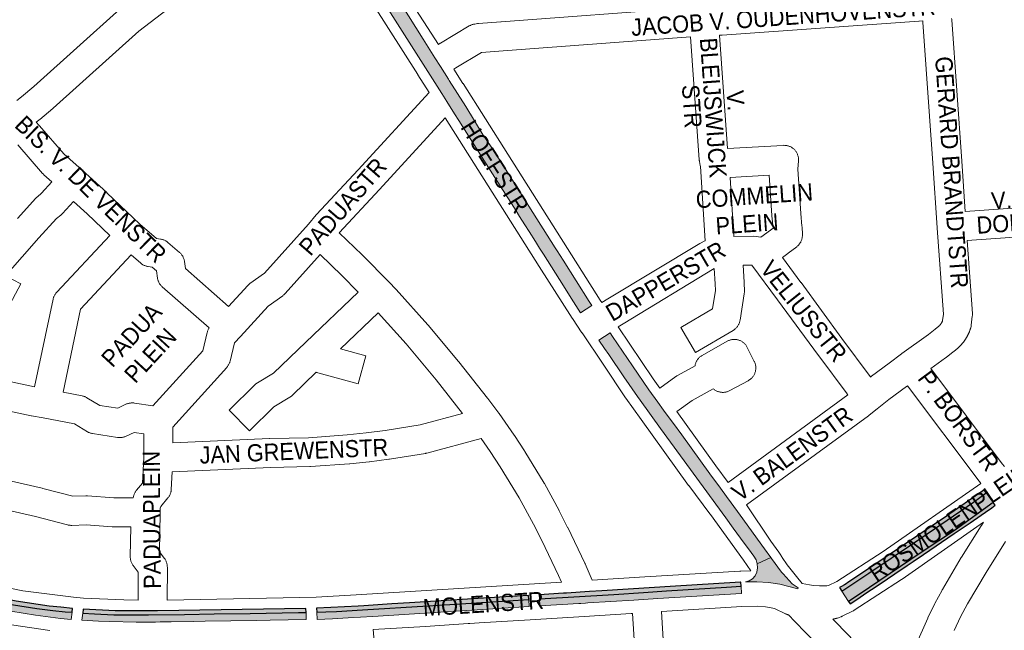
# Paper-space layout 'Layout1' of a CAD drawing. Header units: metres. Extents: x 123097 to 144122, y 392739 to 407589.
# Tile 339 of 510: x 134356 to 134798, y 397633 to 397907. Entities that reach past the tile are written whole.
import ezdxf
from ezdxf.enums import TextEntityAlignment as Align

# ---------------------------------------------------------------- set-up
doc = ezdxf.new("R2010")
doc.units = ezdxf.units.M
doc.header["$MEASUREMENT"] = 0
for name, color, linetype, lineweight in [('gs-anno-wegen algemeen tekst', 7, 'Continuous', 0), ('gs-knt-aanvullende hoofdweg', 7, 'Continuous', 0), ('gs-knt-wegen algemeen', 7, 'Continuous', 0), ('ir-ARC-asfalt-hoofdwegen-te inspecteren', 5, 'Continuous', 0), ('ir-ARC-fietspaden naastliggend- te inspecteren', 1, 'Continuous', 0)]:
    doc.layers.add(name, color=color, linetype=linetype, lineweight=lineweight)
doc.styles.add('Style-Arial', font='arial.ttf')

psp = doc.layouts.get("Layout1")

# ---------------------------------------------------------------- hatches: boundary and pattern name
at = {"layer": 'ir-ARC-asfalt-hoofdwegen-te inspecteren', "linetype": 'Continuous', "lineweight": 13}
for points in [[(134522.257, 397921.703), (134519.127, 397926.641), (134516.016, 397920.133), (134545.321, 397873.845), (134547.56, 397870.31), (134551.036, 397864.819), (134553.035, 397861.738), (134567.088, 397839.549), (134574.994, 397827.028), (134576.579, 397824.531), (134578.684, 397821.205), (134580.309, 397818.63), (134582.626, 397814.974), (134584.562, 397811.93), (134587.378, 397807.446), (134589.294, 397804.426), (134590.971, 397801.855), (134599.947, 397787.641), (134603.439, 397782.084), (134607.705, 397775.469), (134612.698, 397778.679), (134612.389, 397779.187), (134611.508, 397780.548), (134599.777, 397799.096), (134597.109, 397803.307), (134596.278, 397804.646), (134584.493, 397823.261), (134582.196, 397826.899), (134579.604, 397830.944), (134572.144, 397842.768), (134569.732, 397846.519), (134567.242, 397850.475), (134564.003, 397855.243), (134556.112, 397868.052), (134548.713, 397879.725), (134548.302, 397880.341), (134544.705, 397886.075), (134542.278, 397889.944), (134537.021, 397898.324), (134527.187, 397913.924), (134524.989, 397917.392)], [(134693.136, 397665.679), (134690.288, 397669.57), (134679.324, 397684.572), (134675.279, 397690.157), (134673.186, 397693.047), (134670.54, 397696.7), (134665.679, 397703.172), (134657.295, 397714.875), (134653.079, 397720.655), (134649.392, 397725.746), (134648.336, 397727.157), (134644.936, 397731.834), (134642.351, 397735.405), (134638.323, 397740.944), (134630.955, 397751.648), (134622.044, 397764.777), (134620.926, 397766.486), (134615.919, 397763.147), (134618.431, 397759.498), (134620.307, 397756.7), (134627.141, 397746.673), (134633.162, 397737.887), (134634.359, 397736.198), (134643.583, 397723.581), (134652.564, 397711.233), (134672.87, 397683.383), (134676.195, 397678.862), (134679.539, 397674.322), (134684.238, 397667.857), (134685.399, 397666.236), (134686.43, 397664.607), (134686.946, 397662.771)], [(134792.913, 397690.272), (134789.839, 397694.716), (134784.011, 397690.409), (134757.532, 397672.368), (134737.021, 397658.648), (134726.8, 397651.719), (134724.926, 397650.586), (134727.973, 397645.968), (134732.751, 397649.044), (134760.568, 397667.84), (134775.934, 397678.13)], [(134693.456, 397665.241), (134693.136, 397665.679), (134686.946, 397662.771), (134687.044, 397660.94), (134686.748, 397659.13), (134686.071, 397657.426), (134684.879, 397656.117), (134683.376, 397655.181), (134681.676, 397654.689), (134686.85, 397654.787), (134692.014, 397654.437), (134697.127, 397653.64), (134705.271, 397651.657), (134705.422, 397652.087), (134703.972, 397652.873), (134702.657, 397653.869), (134698.554, 397658.303), (134697.941, 397659.125)], [(134299.126, 397655.311), (134304.165, 397653.802), (134314.621, 397650.624), (134314.793, 397650.572), (134319.407, 397649.178), (134323.288, 397648.004), (134332.75, 397645.471), (134342.301, 397643.302), (134351.928, 397641.498), (134362.988, 397639.708), (134374.104, 397638.308), (134379.009, 397637.847), (134379.363, 397641.067), (134376.273, 397641.275), (134370.786, 397641.818), (134363.61, 397642.709), (134353.108, 397644.459), (134343.64, 397646.243), (134331.648, 397649.026), (134320.217, 397652.235), (134307.284, 397656.272), (134300.203, 397658.571)], [(134610.936, 397645.233), (134631.574, 397646.517), (134642.329, 397647.186), (134679.904, 397649.524), (134679.767, 397652.713), (134673.257, 397652.322), (134646.199, 397650.625), (134635.958, 397649.954), (134622.546, 397649.101), (134589.201, 397647.039), (134589.397, 397643.892), (134606.828, 397644.977), (134607.821, 397645.039), (134609.912, 397645.169)], [(134584.41, 397646.743), (134556.125, 397645.021), (134539.284, 397643.924), (134509.732, 397642.125), (134498.085, 397641.451), (134493.26, 397641.214), (134489.206, 397641.085), (134489.328, 397637.871), (134496.353, 397638.144), (134503.372, 397638.539), (134514.376, 397639.223), (134584.606, 397643.594)], [(134484.528, 397637.756), (134484.404, 397641.019), (134481.085, 397640.922), (134473.647, 397640.739), (134459.321, 397640.556), (134443.135, 397640.373), (134429.846, 397640.129), (134413.66, 397639.885), (134406.616, 397639.841), (134398.054, 397639.935), (134389.473, 397640.329), (134384.145, 397640.641), (134383.797, 397637.471), (134391.226, 397637.03), (134396.265, 397636.898), (134408.182, 397636.586), (134415.8, 397636.673), (134416.775, 397636.688), (134418.918, 397636.722), (134423.917, 397636.8), (134434.048, 397636.917), (134439.188, 397637.022), (134462.11, 397637.401), (134468.23, 397637.498)]]:
    psp.add_hatch(color=5, dxfattribs=at).paths.add_polyline_path(points, flags=0)
at = {"layer": 'ir-ARC-fietspaden naastliggend- te inspecteren', "linetype": 'Continuous', "lineweight": 30, "extrusion": (0, 0, -1)}
psp.add_hatch(color=1, dxfattribs=at).paths.add_polyline_path([(-134727.712, 397654.363), (-134726.919, 397653.825), (-134726.231, 397653.383), (-134724.77, 397652.614), (-134723.916, 397652.198), (-134724.926, 397650.586), (-134726.8, 397651.719), (-134737.021, 397658.648), (-134757.532, 397672.368), (-134784.011, 397690.409), (-134789.839, 397694.716), (-134788.904, 397696.067), (-134788.237, 397695.601), (-134771.952, 397684.227), (-134731.549, 397656.967)], flags=0)
at = {"layer": 'ir-ARC-fietspaden naastliggend- te inspecteren', "linetype": 'Continuous', "lineweight": 30}
for points in [[(134754.242, 397662.023), (134757.029, 397663.893), (134761.676, 397666.992), (134775.435, 397676.379), (134782.633, 397681.241), (134787.575, 397684.682), (134789.475, 397686.023), (134792.239, 397687.975), (134793.749, 397689.064), (134792.913, 397690.272), (134775.934, 397678.13), (134760.568, 397667.84), (134732.751, 397649.044), (134727.973, 397645.968), (134728.738, 397644.809), (134731.182, 397646.459), (134736.672, 397650.164), (134739.953, 397652.382), (134745.465, 397656.099), (134748.746, 397658.314)], [(134320.217, 397652.235), (134331.648, 397649.026), (134343.64, 397646.243), (134353.108, 397644.459), (134363.61, 397642.709), (134370.786, 397641.818), (134376.273, 397641.275), (134379.363, 397641.067), (134379.553, 397642.798), (134374.322, 397643.288), (134369.1, 397643.862), (134354.25, 397646.117), (134339.527, 397649.085), (134324.963, 397652.758), (134307.897, 397657.936), (134301.014, 397660.047), (134300.724, 397660.145), (134300.203, 397658.571), (134307.284, 397656.272)], [(134589.201, 397647.039), (134622.546, 397649.101), (134635.958, 397649.954), (134646.199, 397650.625), (134673.257, 397652.322), (134679.767, 397652.713), (134679.688, 397654.545), (134679.543, 397654.54), (134647.913, 397652.573), (134640.87, 397652.136), (134617.209, 397650.665), (134611.655, 397650.319), (134601.392, 397649.681), (134600.029, 397649.596), (134589.084, 397648.915)], [(134522.963, 397644.802), (134510.33, 397644.017), (134507.794, 397643.859), (134495.604, 397643.176), (134489.136, 397642.926), (134489.206, 397641.085), (134493.26, 397641.214), (134498.085, 397641.451), (134509.732, 397642.125), (134539.284, 397643.924), (134556.125, 397645.021), (134584.41, 397646.743), (134584.294, 397648.617), (134571.426, 397647.817), (134559.313, 397647.064), (134530.784, 397645.289)], [(134484.337, 397642.798), (134417.775, 397641.746), (134413.272, 397641.675), (134413.086, 397641.672), (134398.705, 397641.73), (134384.341, 397642.424), (134384.145, 397640.641), (134389.473, 397640.329), (134398.054, 397639.935), (134406.616, 397639.841), (134413.66, 397639.885), (134429.846, 397640.129), (134443.135, 397640.373), (134459.321, 397640.556), (134473.647, 397640.739), (134481.085, 397640.922), (134484.404, 397641.019)]]:
    psp.add_hatch(color=1, dxfattribs=at).paths.add_polyline_path(points, flags=0)

# ---------------------------------------------------------------- linework, layer by layer
at = {"layer": 'gs-knt-aanvullende hoofdweg', "color": 7, "linetype": 'Continuous', "flags": 128}
for points in [[(134539.655, 397874.396), (134534.656, 397882.311), (134534.643, 397882.332), (134534.592, 397882.412), (134514.782, 397913.426), (134514.759, 397913.463), (134514.589, 397913.728), (134514.565, 397913.766), (134499.539, 397937.598)], [(134530.393, 397916.889), (134543.822, 397895.865)], [(134550.803, 397884.874), (134554.861, 397878.449), (134554.91, 397878.373), (134575.019, 397846.621), (134601.771, 397804.319), (134616.488, 397781.185), (134617.252, 397780.048)], [(134684.089, 397659.621), (134680.842, 397664.405), (134665.983, 397684.919), (134665.818, 397685.139), (134665.753, 397685.225), (134656.272, 397697.9), (134656.191, 397698.011), (134634.889, 397727.61), (134628.017, 397737.157), (134627.885, 397737.346), (134627.882, 397737.35), (134617.748, 397752.382), (134608.316, 397766.417), (134608.258, 397766.502), (134608.255, 397766.507), (134603.969, 397772.885), (134603.866, 397773.043), (134589.093, 397796.265), (134589.082, 397796.281), (134546.868, 397862.992)], [(134624.524, 397769.236), (134640.275, 397745.837), (134643.271, 397741.674)], [(134650.877, 397731.107), (134668.341, 397706.841), (134673.933, 397699.365)], [(134707.107, 397653.978), (134710.48, 397653.328), (134712.234, 397653.041), (134714.911, 397652.982), (134718.162, 397652.982), (134719.048, 397653.012), (134722.743, 397654.823), (134743.543, 397668.294), (134787.399, 397698.891)], [(134682.14, 397689.236), (134693.141, 397673.03), (134696.73, 397668.074), (134697.033, 397667.623), (134697.576, 397666.745), (134697.793, 397666.371), (134697.989, 397665.984), (134698.136, 397665.671), (134700.351, 397662.407), (134700.354, 397662.404), (134700.355, 397662.401)], [(134788.631, 397681.437), (134752.031, 397655.902), (134751.819, 397655.76), (134751.817, 397655.758), (134751.813, 397655.755)], [(134284.314, 397669.672), (134285.335, 397669.444), (134285.625, 397669.374), (134285.809, 397669.322), (134285.911, 397669.292), (134289.042, 397668.377), (134289.312, 397668.293), (134291.204, 397667.661), (134291.233, 397667.652), (134291.628, 397667.522), (134295.783, 397666.786), (134296.196, 397666.701), (134296.604, 397666.593), (134335.271, 397655.154), (134357.226, 397650.666), (134380.043, 397647.796), (134384.542, 397647.444), (134402.54, 397646.58), (134409.069, 397646.456)], [(134612.81, 397655.465), (134636.517, 397656.914), (134679.118, 397659.518), (134679.435, 397659.531), (134679.576, 397659.532), (134684.089, 397659.621)], [(134700.355, 397662.401), (134704.622, 397657.078), (134707.107, 397653.978)], [(134422.089, 397646.474), (134488.96, 397647.905), (134506.979, 397648.827), (134599.047, 397654.609)], [(134751.813, 397655.755), (134730.532, 397641.973), (134730.279, 397641.817), (134730.194, 397641.768), (134730.151, 397641.742), (134730.106, 397641.718), (134730.021, 397641.67), (134729.756, 397641.534), (134725.179, 397639.29), (134724.891, 397639.156), (134724.85, 397639.139), (134724.764, 397639.103), (134724.597, 397639.034), (134724.515, 397639.004), (134723.746, 397638.714), (134723.414, 397638.598), (134723.083, 397638.491), (134722.79, 397638.403), (134722.578, 397638.345), (134722.516, 397638.327), (134722.46, 397638.312), (134722.443, 397638.307), (134722.285, 397638.264), (134722.23, 397638.252), (134722.176, 397638.239), (134722.159, 397638.235), (134722.09, 397638.219), (134721.989, 397638.196), (134721.94, 397638.187), (134721.889, 397638.176), (134721.798, 397638.158), (134721.517, 397638.103), (134721.237, 397638.053), (134720.98, 397638.018)], [(134369.396, 397632.892), (134352.157, 397635.462), (134351.925, 397635.5), (134344.16, 397636.907), (134343.924, 397636.954), (134337.487, 397638.335), (134337.309, 397638.375), (134329.64, 397640.216), (134329.46, 397640.262), (134329.305, 397640.305), (134329.281, 397640.312), (134314.958, 397644.457), (134314.908, 397644.472), (134301.717, 397648.39), (134301.691, 397648.398), (134301.541, 397648.445), (134301.48, 397648.464), (134294.121, 397650.818), (134293.993, 397650.86), (134288.183, 397652.835), (134287.909, 397652.926), (134285.097, 397653.424)], [(134699.678, 397640.38), (134694.77, 397642.716), (134693.24, 397643.11), (134690.742, 397643.539), (134687.245, 397643.733), (134680.135, 397643.613), (134680.132, 397643.613), (134643.99, 397641.341)], [(134630.996, 397640.53), (134630.397, 397640.493), (134609.347, 397639.186), (134584.973, 397637.673), (134562.127, 397636.263), (134557.918, 397636.003), (134557.162, 397635.956), (134538.021, 397634.752), (134538.008, 397634.751), (134514.596, 397633.317)], [(134700.466, 397640.05), (134700.443, 397640.058), (134700.408, 397640.07), (134700.394, 397640.075), (134700.387, 397640.078), (134700.375, 397640.082), (134700.363, 397640.086), (134700.355, 397640.09), (134700.277, 397640.12), (134700.235, 397640.136), (134700.23, 397640.139), (134700.222, 397640.142), (134700.215, 397640.145), (134700.184, 397640.157), (134700.106, 397640.188), (134700.099, 397640.19), (134700.071, 397640.202), (134700.064, 397640.204), (134700.051, 397640.21), (134700.044, 397640.213), (134700.039, 397640.215), (134700.032, 397640.218), (134700.02, 397640.223), (134700.013, 397640.226), (134700.006, 397640.23), (134699.883, 397640.285), (134699.803, 397640.32), (134699.769, 397640.336), (134699.762, 397640.339), (134699.746, 397640.347), (134699.734, 397640.352), (134699.728, 397640.355), (134699.722, 397640.358), (134699.703, 397640.367), (134699.696, 397640.371), (134699.685, 397640.377), (134699.678, 397640.38)], [(134700.466, 397640.05), (134700.443, 397640.058), (134700.408, 397640.07), (134700.394, 397640.075), (134700.387, 397640.078), (134700.375, 397640.082), (134700.363, 397640.086), (134700.355, 397640.09), (134700.277, 397640.12), (134700.235, 397640.136), (134700.23, 397640.139), (134700.222, 397640.142), (134700.215, 397640.145), (134700.184, 397640.157), (134700.106, 397640.188), (134700.099, 397640.19), (134700.071, 397640.202), (134700.064, 397640.204), (134700.051, 397640.21), (134700.044, 397640.213), (134700.039, 397640.215), (134700.032, 397640.218), (134700.02, 397640.223), (134700.013, 397640.226), (134700.006, 397640.23), (134699.883, 397640.285), (134699.803, 397640.32), (134699.769, 397640.336), (134699.762, 397640.339), (134699.746, 397640.347), (134699.734, 397640.352), (134699.728, 397640.355), (134699.722, 397640.358), (134699.703, 397640.367), (134699.696, 397640.371), (134699.685, 397640.377), (134699.678, 397640.38)], [(134700.961, 397639.893), (134700.92, 397639.905), (134700.913, 397639.908), (134700.881, 397639.917), (134700.836, 397639.928), (134700.793, 397639.942), (134700.743, 397639.957), (134700.736, 397639.959), (134700.731, 397639.961), (134700.723, 397639.963), (134700.711, 397639.966), (134700.704, 397639.969), (134700.561, 397640.018), (134700.53, 397640.028), (134700.485, 397640.042), (134700.466, 397640.05)]]:
    psp.add_lwpolyline(points, dxfattribs=at)
at = {"layer": 'gs-knt-wegen algemeen', "color": 7, "linetype": 'Continuous', "flags": 128}
for points in [[(134354.522, 397870.803), (134356.637, 397872.339), (134362.266, 397877.04), (134400.847, 397911.777), (134401.041, 397911.945), (134401.242, 397912.105), (134411.81, 397920.209)], [(134429.451, 397915.808), (134424.545, 397913.567), (134409.368, 397901.929), (134370.888, 397867.283), (134370.705, 397867.124), (134364.814, 397862.204), (134364.643, 397862.066), (134364.467, 397861.934), (134363.254, 397861.053)], [(134543.822, 397895.865), (134544.676, 397896.413), (134544.846, 397896.518), (134557.677, 397904.206), (134557.929, 397904.349), (134558.186, 397904.481), (134558.45, 397904.602), (134558.718, 397904.71), (134558.991, 397904.807), (134559.268, 397904.891), (134559.548, 397904.963), (134559.832, 397905.022), (134560.117, 397905.069), (134561.434, 397905.254), (134561.631, 397905.278), (134561.829, 397905.297), (134571.915, 397906.091), (134571.946, 397906.093), (134656.225, 397912.32)], [(134759.608, 397906.346), (134759.605, 397906.345), (134759.602, 397906.345), (134671.253, 397900.13), (134671.068, 397900.12), (134670.07, 397900.078)], [(134751.963, 397757.19), (134763.855, 397765.748), (134766.82, 397768.056), (134768.525, 397769.518), (134768.597, 397769.582), (134768.667, 397769.647), (134768.737, 397769.713), (134768.805, 397769.781), (134768.873, 397769.849), (134768.939, 397769.919), (134769.004, 397769.989), (134769.068, 397770.061), (134769.131, 397770.133), (134769.193, 397770.207), (134769.254, 397770.281), (134769.313, 397770.357), (134769.371, 397770.433), (134769.428, 397770.511), (134769.484, 397770.589), (134769.538, 397770.668), (134769.592, 397770.748), (134769.643, 397770.829), (134769.694, 397770.911), (134769.743, 397770.993), (134769.791, 397771.076), (134769.838, 397771.16), (134769.883, 397771.245), (134769.927, 397771.33), (134769.97, 397771.416), (134770.011, 397771.503), (134770.051, 397771.591), (134770.089, 397771.679), (134770.126, 397771.767), (134770.162, 397771.857), (134770.196, 397771.946), (134770.228, 397772.036), (134770.552, 397774.8), (134767.758, 397813.525), (134767.754, 397813.577), (134765.895, 397842.636), (134761.333, 397905.915), (134761.277, 397906.482)], [(134761.277, 397906.482), (134759.682, 397906.351), (134759.608, 397906.346)], [(134774.255, 397907.552), (134774.298, 397907.112), (134774.313, 397906.938), (134778.883, 397843.546), (134778.887, 397843.494), (134780.329, 397820.948)], [(134657.07, 397899.327), (134572.921, 397893.11), (134563.214, 397892.346), (134551.624, 397885.401), (134550.803, 397884.874)], [(134661.477, 397841.162), (134661.403, 397841.552), (134661.057, 397843.37), (134661.014, 397843.622), (134660.981, 397843.875), (134660.958, 397844.129), (134657.07, 397899.327)], [(134670.07, 397900.078), (134673.652, 397849.219)], [(134449.654, 397778.335), (134458.258, 397787.717), (134458.44, 397787.908), (134458.63, 397788.091), (134458.826, 397788.266), (134459.03, 397788.433), (134459.24, 397788.591), (134465.738, 397793.292), (134485.445, 397815.276), (134489.024, 397819.401), (134489.176, 397819.569), (134507.824, 397839.603), (134539.655, 397874.396)], [(134546.868, 397862.992), (134517.411, 397830.794), (134517.373, 397830.753), (134499.333, 397811.373)], [(134363.254, 397861.053), (134364.638, 397859.56), (134364.773, 397859.409), (134375.712, 397846.844), (134383.848, 397839.481), (134394.898, 397829.482), (134395.011, 397829.377), (134395.013, 397829.375), (134395.015, 397829.373)], [(134354.805, 397817.825), (134363.049, 397826.885), (134363.223, 397827.069), (134363.404, 397827.247), (134363.592, 397827.417), (134363.787, 397827.579), (134365.692, 397829.109), (134370.287, 397834.193), (134366.688, 397837.45), (134366.5, 397837.627), (134366.319, 397837.811), (134366.146, 397838.003), (134355.019, 397850.784)], [(134673.652, 397849.219), (134698.664, 397850.625), (134698.982, 397850.635), (134699.3, 397850.629), (134699.617, 397850.608), (134699.933, 397850.572), (134700.247, 397850.52), (134700.558, 397850.453), (134700.866, 397850.371), (134701.169, 397850.273), (134701.466, 397850.162), (134701.758, 397850.035), (134702.044, 397849.895), (134702.322, 397849.741), (134702.592, 397849.573), (134702.854, 397849.392), (134703.107, 397849.199), (134703.35, 397848.994), (134703.583, 397848.777), (134703.805, 397848.549), (134704.015, 397848.31), (134704.214, 397848.062), (134704.4, 397847.804), (134704.573, 397847.537), (134704.733, 397847.262), (134704.88, 397846.98), (134705.012, 397846.69), (134705.13, 397846.395), (134705.234, 397846.094), (134705.323, 397845.789), (134705.397, 397845.479), (134705.455, 397845.166), (134705.498, 397844.851), (134705.526, 397844.534), (134705.538, 397844.216), (134705.535, 397843.898), (134705.516, 397843.581), (134705.217, 397840.013), (134705.217, 397840.008)], [(134661.478, 397841.158), (134661.477, 397841.162)], [(134661.478, 397841.158), (134661.477, 397841.162)], [(134663.584, 397807.792), (134661.478, 397841.158)], [(134705.217, 397840.008), (134706.58, 397820.069), (134707.076, 397814.322), (134707.094, 397814.037), (134707.241, 397810.56), (134707.247, 397810.247), (134707.238, 397809.935), (134707.213, 397809.623), (134707.174, 397809.313), (134707.12, 397809.005), (134707.051, 397808.7), (134706.968, 397808.398), (134706.87, 397808.101), (134706.758, 397807.809), (134706.632, 397807.523), (134706.492, 397807.243), (134706.34, 397806.97), (134706.174, 397806.705), (134705.996, 397806.448), (134705.805, 397806.199), (134705.603, 397805.961), (134705.39, 397805.732), (134705.166, 397805.514), (134704.932, 397805.307), (134704.688, 397805.111), (134700.83, 397802.165), (134700.673, 397802.049), (134698.255, 397800.315)], [(134688.588, 397809.404), (134693.006, 397812.572), (134694.087, 397813.398), (134693.603, 397819.007), (134693.594, 397819.123), (134692.356, 397837.23), (134674.793, 397836.243), (134676.509, 397809.677)], [(134395.015, 397829.373), (134409.829, 397815.304), (134417.289, 397808.825), (134419.111, 397808.555), (134419.413, 397808.503), (134419.712, 397808.437), (134420.007, 397808.357), (134420.299, 397808.263), (134420.586, 397808.155), (134420.867, 397808.034), (134421.143, 397807.9), (134421.411, 397807.754), (134421.673, 397807.595), (134421.927, 397807.423), (134422.172, 397807.24), (134422.409, 397807.046), (134427.632, 397802.542), (134427.863, 397802.333), (134428.085, 397802.113), (134428.295, 397801.882), (134428.494, 397801.642), (134428.681, 397801.392), (134428.856, 397801.134), (134429.019, 397800.867), (134429.168, 397800.593), (134429.305, 397800.312), (134429.427, 397800.025), (134429.536, 397799.733), (134429.63, 397799.435), (134429.711, 397799.133), (134429.776, 397798.828), (134429.827, 397798.52), (134430.282, 397795.295), (134449.654, 397778.335)], [(134780.329, 397820.948), (134835.79, 397824.864)], [(134362.531, 397742.265), (134370.835, 397781.586), (134370.902, 397781.873), (134370.982, 397782.156), (134371.075, 397782.436), (134371.181, 397782.711), (134371.299, 397782.981), (134371.429, 397783.245), (134371.571, 397783.504), (134371.724, 397783.755), (134371.889, 397784), (134372.064, 397784.236), (134372.25, 397784.465), (134372.446, 397784.685), (134396.287, 397810.209)], [(134499.333, 397811.373), (134509.629, 397801.543), (134509.799, 397801.375), (134521.665, 397789.18), (134524.649, 397786.113), (134524.816, 397785.934)], [(134676.509, 397809.677), (134685.454, 397809.938), (134688.588, 397809.404)], [(134836.616, 397811.87), (134781.213, 397807.958)], [(134617.252, 397780.048), (134619.913, 397781.689), (134619.967, 397781.722), (134661.256, 397806.637), (134661.497, 397806.776), (134661.745, 397806.904), (134663.196, 397807.618), (134663.425, 397807.725), (134663.584, 397807.792)], [(134781.213, 397807.958), (134783.582, 397775.123), (134783.597, 397774.817), (134783.597, 397774.511), (134783.583, 397774.204), (134783.555, 397773.899), (134783.091, 397769.931), (134783.057, 397769.682), (134783.013, 397769.434), (134782.96, 397769.188), (134782.897, 397768.944), (134782.85, 397768.777), (134782.801, 397768.611), (134782.751, 397768.444), (134782.7, 397768.279), (134782.646, 397768.114), (134782.592, 397767.95), (134782.535, 397767.786), (134782.478, 397767.623), (134782.418, 397767.459), (134782.358, 397767.297), (134782.296, 397767.135), (134782.232, 397766.974), (134782.167, 397766.813), (134782.101, 397766.654), (134782.032, 397766.494), (134781.963, 397766.335), (134781.892, 397766.177), (134781.82, 397766.019), (134781.746, 397765.862), (134781.671, 397765.706), (134781.594, 397765.55), (134781.516, 397765.396), (134781.437, 397765.242), (134781.356, 397765.089), (134781.274, 397764.936), (134781.19, 397764.784), (134781.105, 397764.633), (134781.019, 397764.483), (134780.931, 397764.333), (134780.842, 397764.185), (134780.752, 397764.036), (134780.66, 397763.89), (134780.567, 397763.743), (134780.473, 397763.598), (134780.377, 397763.453), (134780.28, 397763.31), (134780.181, 397763.167), (134780.082, 397763.025), (134779.981, 397762.884), (134779.879, 397762.744), (134779.775, 397762.605), (134779.671, 397762.467), (134779.564, 397762.33), (134779.457, 397762.194), (134779.349, 397762.058), (134779.239, 397761.924), (134779.128, 397761.791), (134779.016, 397761.659), (134778.902, 397761.527), (134778.788, 397761.398), (134778.672, 397761.268), (134778.556, 397761.141), (134778.437, 397761.013), (134778.319, 397760.888), (134778.198, 397760.763), (134778.077, 397760.639), (134777.954, 397760.516), (134777.83, 397760.395), (134777.705, 397760.275), (134777.58, 397760.156), (134777.453, 397760.037), (134777.325, 397759.921), (134777.195, 397759.805), (134777.066, 397759.691), (134777.025, 397759.655), (134775.179, 397758.072), (134774.94, 397757.877), (134771.756, 397755.398), (134771.559, 397755.25), (134764.951, 397750.497)], [(134405.922, 397801.452), (134383.199, 397777.122), (134375.319, 397739.808), (134383.947, 397738.167), (134384.224, 397738.108), (134384.499, 397738.037), (134384.77, 397737.954), (134385.037, 397737.86), (134385.3, 397737.754), (134385.558, 397737.636), (134385.811, 397737.507), (134386.057, 397737.368), (134391.828, 397733.937)], [(134440.914, 397768.683), (134419.885, 397787.093), (134419.657, 397787.302), (134419.44, 397787.521), (134419.233, 397787.751), (134419.038, 397787.99), (134418.854, 397788.238), (134418.682, 397788.494), (134418.522, 397788.759), (134418.375, 397789.03), (134418.241, 397789.309), (134418.121, 397789.593), (134418.014, 397789.883), (134417.921, 397790.177), (134417.842, 397790.476), (134417.777, 397790.778), (134417.727, 397791.083), (134417.276, 397794.28), (134415.337, 397795.952), (134413.502, 397796.223), (134413.198, 397796.275), (134412.897, 397796.342), (134412.6, 397796.423), (134412.306, 397796.518), (134412.018, 397796.626), (134411.735, 397796.749), (134411.458, 397796.884), (134411.188, 397797.032), (134410.925, 397797.193), (134410.67, 397797.366), (134410.423, 397797.552), (134410.186, 397797.748), (134405.922, 397801.452)], [(134490.691, 397801.623), (134474.966, 397784.081), (134474.776, 397783.878), (134474.578, 397783.684), (134474.371, 397783.497), (134474.157, 397783.32), (134473.935, 397783.153), (134467.407, 397778.43), (134454.952, 397764.85)], [(134698.255, 397800.315), (134706.607, 397789.099), (134706.637, 397789.058), (134725.03, 397763.944), (134737.713, 397746.884), (134737.891, 397746.655)], [(134680.597, 397796.774), (134681.151, 397789.25), (134681.162, 397789.065), (134681.168, 397788.88), (134681.231, 397785.108), (134681.23, 397784.825), (134681.216, 397784.543), (134681.19, 397784.262), (134681.152, 397783.982), (134679.282, 397772.162), (134679.228, 397771.864), (134679.16, 397771.568), (134679.078, 397771.277), (134678.983, 397770.989), (134678.874, 397770.706), (134678.752, 397770.429), (134678.618, 397770.157), (134678.471, 397769.892), (134678.312, 397769.634), (134678.141, 397769.384), (134677.959, 397769.142), (134677.766, 397768.909), (134677.562, 397768.684), (134677.347, 397768.47), (134677.123, 397768.266), (134676.89, 397768.073), (134676.648, 397767.89), (134676.398, 397767.719), (134676.143, 397767.563), (134676.14, 397767.56), (134676.136, 397767.559), (134659.249, 397757.676)], [(134727.667, 397738.594), (134727.395, 397738.943), (134727.308, 397739.058), (134714.568, 397756.195), (134714.54, 397756.232), (134696.148, 397781.344), (134684.571, 397796.893), (134680.597, 397796.774)], [(134667.651, 397795.289), (134626.72, 397770.59), (134624.524, 397769.236)], [(134280.069, 397785.636), (134301.582, 397758.151), (134305.072, 397754.451), (134362.531, 397742.265)], [(134524.816, 397785.934), (134539.082, 397770.125), (134539.243, 397769.941), (134552.905, 397753.607), (134553.023, 397753.461), (134565.875, 397737.165), (134565.983, 397737.024), (134570.94, 397730.372), (134571.051, 397730.218), (134577.823, 397720.556), (134577.929, 397720.4), (134582.498, 397713.461), (134582.624, 397713.262), (134591.252, 397699.065), (134591.395, 397698.817), (134598.008, 397686.773), (134598.105, 397686.59), (134601.87, 397679.183), (134601.935, 397679.051), (134609.596, 397663.092), (134609.664, 397662.946), (134609.728, 397662.798), (134612.81, 397655.465)], [(134391.828, 397733.937), (134399.858, 397732.695), (134403.546, 397734.419), (134403.818, 397734.539), (134404.096, 397734.646), (134404.377, 397734.74), (134404.663, 397734.822), (134404.953, 397734.89), (134405.245, 397734.945), (134405.539, 397734.987), (134405.835, 397735.015), (134406.132, 397735.03), (134406.429, 397735.031), (134406.726, 397735.018), (134407.022, 397734.992), (134407.316, 397734.953), (134415.635, 397733.643), (134438.03, 397758.468), (134440.017, 397766.631), (134440.094, 397766.919), (134440.184, 397767.203), (134440.287, 397767.483), (134440.402, 397767.757), (134440.531, 397768.026), (134440.671, 397768.289), (134440.823, 397768.545), (134440.914, 397768.683)], [(134454.946, 397764.843), (134452.272, 397761.926), (134450.291, 397753.79), (134450.216, 397753.507), (134450.127, 397753.227), (134450.026, 397752.952), (134449.913, 397752.681), (134449.788, 397752.416), (134449.651, 397752.157), (134449.503, 397751.905), (134449.343, 397751.659), (134449.172, 397751.421), (134448.991, 397751.19), (134448.8, 397750.968), (134424.62, 397724.166), (134424.631, 397717.128)], [(134454.948, 397764.845), (134454.946, 397764.843)], [(134454.948, 397764.845), (134454.946, 397764.843)], [(134454.952, 397764.85), (134454.95, 397764.847), (134454.948, 397764.845)], [(134454.952, 397764.85), (134454.95, 397764.847), (134454.948, 397764.845)], [(134643.271, 397741.674), (134650.487, 397746.88), (134650.698, 397747.026), (134650.915, 397747.163), (134651.136, 397747.292), (134659.058, 397751.689), (134659.099, 397751.937), (134659.166, 397752.243), (134659.248, 397752.546), (134659.343, 397752.845), (134659.453, 397753.138), (134659.577, 397753.426), (134659.715, 397753.707), (134659.866, 397753.982), (134660.031, 397754.249), (134660.207, 397754.508), (134660.396, 397754.758), (134660.597, 397754.998), (134660.81, 397755.229), (134661.033, 397755.449), (134661.266, 397755.658), (134661.509, 397755.856), (134661.762, 397756.041), (134662.023, 397756.215), (134662.292, 397756.375), (134673.474, 397762.686), (134673.756, 397762.836), (134674.044, 397762.972), (134674.339, 397763.094), (134674.639, 397763.201), (134674.945, 397763.293), (134675.254, 397763.37), (134675.567, 397763.432), (134675.883, 397763.479), (134676.2, 397763.51), (134676.519, 397763.525), (134676.837, 397763.525), (134677.156, 397763.509), (134677.473, 397763.478), (134677.789, 397763.431), (134678.101, 397763.369), (134678.411, 397763.291), (134678.716, 397763.198), (134679.016, 397763.091), (134679.311, 397762.969), (134679.599, 397762.833), (134679.881, 397762.682), (134680.154, 397762.519), (134680.419, 397762.342), (134680.676, 397762.152), (134680.922, 397761.95), (134681.159, 397761.736), (134681.385, 397761.51), (134681.599, 397761.274), (134681.802, 397761.028), (134681.992, 397760.772), (134682.169, 397760.507), (134682.334, 397760.234), (134682.484, 397759.953), (134685.656, 397753.675), (134685.791, 397753.391), (134685.912, 397753.101), (134686.019, 397752.805), (134686.112, 397752.505), (134686.19, 397752.201), (134686.253, 397751.893), (134686.301, 397751.582), (134686.334, 397751.27), (134686.352, 397750.956), (134686.355, 397750.642), (134686.343, 397750.328), (134686.316, 397750.015), (134686.273, 397749.703), (134686.216, 397749.394), (134686.143, 397749.089), (134686.056, 397748.787), (134685.955, 397748.489), (134685.839, 397748.197), (134685.71, 397747.911), (134685.566, 397747.631), (134685.41, 397747.359), (134685.24, 397747.094), (134685.058, 397746.838), (134684.863, 397746.591), (134684.657, 397746.354), (134684.44, 397746.127), (134684.212, 397745.91), (134683.974, 397745.705), (134683.726, 397745.512), (134683.47, 397745.331), (134683.205, 397745.162), (134682.932, 397745.007)], [(134737.891, 397746.655), (134738.083, 397746.809), (134738.295, 397746.971), (134746.277, 397752.827), (134751.794, 397757.067), (134751.957, 397757.187)], [(134751.957, 397757.187), (134751.96, 397757.189), (134751.963, 397757.19)], [(134751.957, 397757.187), (134751.96, 397757.189), (134751.963, 397757.19)], [(134764.951, 397750.497), (134797.004, 397707.728), (134798.019, 397706.456)], [(134682.932, 397745.007), (134674.619, 397740.533), (134674.337, 397740.389), (134674.048, 397740.26), (134673.754, 397740.145), (134673.453, 397740.044), (134673.149, 397739.958), (134672.84, 397739.887), (134672.529, 397739.831), (134672.215, 397739.791), (134671.899, 397739.765), (134671.583, 397739.755), (134671.267, 397739.761), (134670.951, 397739.781), (134670.636, 397739.817), (134670.324, 397739.868), (134670.015, 397739.935), (134669.709, 397740.016), (134669.407, 397740.112), (134669.111, 397740.223), (134668.82, 397740.348), (134668.535, 397740.487), (134668.258, 397740.639), (134667.988, 397740.805), (134667.727, 397740.984), (134667.475, 397741.175), (134667.263, 397741.353), (134657.792, 397736.095), (134650.877, 397731.107)], [(134366.357, 397728.259), (134361.203, 397729.239), (134361.069, 397729.266), (134306.243, 397740.893)], [(134673.933, 397699.365), (134727.667, 397738.594)], [(134754.037, 397742.372), (134746.105, 397736.552), (134740.867, 397732.369), (134737.236, 397729.468), (134737.012, 397729.296), (134682.14, 397689.236)], [(134754.503, 397742.728), (134754.153, 397742.459), (134754.037, 397742.372)], [(134787.399, 397698.891), (134786.766, 397699.683), (134786.645, 397699.84), (134754.503, 397742.728)], [(134424.631, 397717.128), (134468.076, 397718.984), (134468.19, 397718.988), (134485.581, 397719.425), (134502.823, 397720.648), (134511.363, 397721.547), (134519.886, 397722.642), (134535.59, 397725.182), (134554.719, 397730.285)], [(134317.334, 397707.795), (134365.988, 397696.697), (134366.181, 397696.65), (134379.738, 397693.117), (134385.598, 397693.288), (134385.826, 397693.291), (134386.054, 397693.286), (134386.282, 397693.272), (134398.148, 397692.369), (134406.747, 397692.353), (134407.116, 397693.578), (134407.206, 397693.855), (134407.308, 397694.128), (134407.423, 397694.397), (134407.55, 397694.66), (134407.688, 397694.916), (134407.837, 397695.167), (134407.998, 397695.41), (134408.17, 397695.647), (134408.351, 397695.875), (134411.023, 397699.077), (134411.622, 397710.499), (134411.605, 397721.097), (134407.258, 397721.782), (134403.579, 397720.061), (134403.308, 397719.942), (134403.032, 397719.835), (134402.751, 397719.741), (134402.467, 397719.659), (134402.179, 397719.591), (134401.888, 397719.536), (134401.595, 397719.494), (134401.301, 397719.466), (134401.005, 397719.451), (134400.709, 397719.449), (134400.413, 397719.461), (134400.119, 397719.486), (134399.825, 397719.525), (134388.59, 397721.264), (134388.284, 397721.319), (134387.98, 397721.388), (134387.68, 397721.472), (134387.385, 397721.57), (134387.094, 397721.683), (134386.809, 397721.809), (134386.531, 397721.948), (134386.26, 397722.101), (134380.389, 397725.591), (134366.365, 397728.257)], [(134366.365, 397728.257), (134366.361, 397728.258), (134366.357, 397728.259)], [(134366.365, 397728.257), (134366.361, 397728.258), (134366.357, 397728.259)], [(134563.001, 397719.019), (134538.63, 397712.518), (134538.419, 397712.465), (134538.206, 397712.42), (134537.991, 397712.382), (134521.86, 397709.773), (134521.651, 397709.742), (134512.949, 397708.624), (134512.801, 397708.607), (134504.076, 397707.688), (134503.855, 397707.668), (134486.353, 397706.427), (134486.057, 397706.413), (134468.575, 397705.974), (134424.323, 397704.083)], [(134599.047, 397654.609), (134597.788, 397657.603), (134590.229, 397673.35), (134586.546, 397680.598), (134580.051, 397692.425), (134571.559, 397706.399), (134567.107, 397713.161), (134563.001, 397719.019)], [(134424.323, 397704.083), (134423.912, 397696.23), (134423.89, 397695.932), (134423.853, 397695.635), (134423.804, 397695.341), (134423.74, 397695.048), (134423.664, 397694.76), (134423.574, 397694.474), (134423.471, 397694.194), (134423.356, 397693.918), (134423.228, 397693.648), (134423.087, 397693.384), (134422.935, 397693.126), (134422.771, 397692.876), (134422.596, 397692.634), (134422.41, 397692.4), (134419.201, 397688.555), (134418.951, 397687.723), (134418.91, 397685.698), (134418.552, 397668.191), (134420.76, 397665.352), (134420.944, 397665.104), (134421.116, 397664.848), (134421.275, 397664.583), (134421.422, 397664.312), (134421.556, 397664.033), (134421.676, 397663.749), (134421.783, 397663.459), (134421.875, 397663.165), (134421.954, 397662.866), (134422.019, 397662.564), (134422.069, 397662.26), (134422.104, 397661.953), (134422.125, 397661.645), (134422.132, 397661.336), (134422.089, 397646.474)], [(134798.511, 397672.789), (134789.745, 397658.888), (134781.393, 397644.827), (134778.311, 397638.98), (134775.421, 397632.955)], [(134643.99, 397641.341), (134645.674, 397613.802)], [(134632.71, 397612.48), (134630.996, 397640.53)], [(134700.961, 397639.893), (134700.957, 397639.896), (134700.955, 397639.899)], [(134744.347, 397586.346), (134744.261, 397586.743), (134743.986, 397588.009), (134728.224, 397610.107), (134724.157, 397615.215), (134718.676, 397621.711), (134703.931, 397636.873), (134700.961, 397639.893)], [(134720.98, 397638.018), (134728.171, 397630.624), (134728.329, 397630.456), (134728.48, 397630.283), (134734.168, 397623.54), (134734.284, 397623.398), (134738.516, 397618.084), (134738.622, 397617.947), (134738.724, 397617.808), (134755.055, 397594.912), (134755.234, 397594.648), (134755.4, 397594.375), (134755.552, 397594.095), (134755.614, 397593.966)], [(134514.596, 397633.317), (134515.022, 397628.126), (134516.59, 397618.197), (134516.591, 397618.195), (134516.591, 397618.19)]]:
    psp.add_lwpolyline(points, dxfattribs=at)
for points in [[(134396.287, 397810.209), (134386.104, 397819.881), (134379.941, 397825.457), (134375.002, 397819.993), (134374.825, 397819.805), (134374.64, 397819.624), (134374.449, 397819.45), (134374.25, 397819.284), (134372.337, 397817.747), (134364.466, 397809.096), (134349.431, 397792.102), (134356.31, 397788.411, -0.3699951), (134356.314, 397788.398), (134350.166, 397776.942, -0.3699948)], [(134554.719, 397730.285), (134542.857, 397745.325), (134529.334, 397761.493), (134516.78, 397775.405), (134499.935, 397759.233), (134511.252, 397756.147, -0.3845711), (134511.259, 397756.135), (134507.838, 397743.592, -0.3845698), (134507.827, 397743.585), (134489.707, 397748.526), (134489.405, 397748.617), (134489.108, 397748.721), (134489.023, 397748.756), (134478.307, 397738.467), (134478.089, 397738.267), (134477.863, 397738.078), (134477.628, 397737.899), (134477.386, 397737.731), (134477.136, 397737.574), (134469.973, 397733.296), (134459.008, 397722.464, -0.390295), (134458.994, 397722.464), (134449.857, 397731.712, -0.3902943), (134449.857, 397731.726), (134461.383, 397743.112), (134461.611, 397743.327), (134461.85, 397743.531), (134462.098, 397743.723), (134462.355, 397743.903), (134462.62, 397744.07), (134469.824, 397748.372), (134484.257, 397762.23), (134507.763, 397784.797), (134500.551, 397792.209), (134490.691, 397801.623)], [(134659.249, 397757.676, -0.3143007), (134659.237, 397757.679), (134652.67, 397768.901, -0.3568151), (134652.673, 397768.913), (134666.904, 397777.241), (134668.203, 397785.457), (134668.153, 397788.477), (134667.651, 397795.289)], [(134409.069, 397646.456), (134409.106, 397659.129), (134406.858, 397662.019), (134406.669, 397662.274), (134406.493, 397662.537), (134406.331, 397662.809), (134406.181, 397663.089), (134406.046, 397663.375), (134405.924, 397663.668), (134405.817, 397663.966), (134405.725, 397664.269), (134405.647, 397664.576), (134405.585, 397664.887), (134405.537, 397665.2), (134405.505, 397665.516), (134405.489, 397665.832), (134405.487, 397666.149), (134405.757, 397679.335), (134397.882, 397679.35), (134397.642, 397679.355), (134397.401, 397679.369), (134385.636, 397680.264), (134379.187, 397680.076), (134378.879, 397680.074), (134378.571, 397680.087), (134378.264, 397680.114), (134377.958, 397680.156), (134377.655, 397680.213), (134377.356, 397680.283), (134362.995, 397684.025), (134314.439, 397695.101, -0.3689762)], [(134764.396, 397608.295), (134764.392, 397608.295), (134764.39, 397608.296), (134752.52, 397613.6, -0.3843368), (134752.516, 397613.613), (134763.569, 397638.344), (134763.642, 397638.503), (134766.624, 397644.721), (134766.735, 397644.942), (134769.952, 397651.045), (134770.031, 397651.19), (134770.114, 397651.334), (134778.595, 397665.612), (134778.686, 397665.759), (134787.545, 397679.808), (134787.639, 397679.953), (134788.631, 397681.437)]]:
    psp.add_lwpolyline(points, format="xyb", dxfattribs=at)
at = {"layer": 'ir-ARC-asfalt-hoofdwegen-te inspecteren', "color": 5, "linetype": 'Continuous', "lineweight": 13, "flags": 128}
psp.add_lwpolyline([(134516.016, 397920.133), (134545.321, 397873.845), (134547.56, 397870.31), (134551.036, 397864.819), (134553.035, 397861.738), (134567.088, 397839.549), (134574.994, 397827.028), (134576.579, 397824.531), (134578.684, 397821.205), (134580.309, 397818.63), (134582.626, 397814.974), (134584.562, 397811.93), (134587.378, 397807.446), (134589.294, 397804.426), (134590.971, 397801.855), (134599.947, 397787.641), (134603.439, 397782.084), (134607.705, 397775.469), (134612.698, 397778.679), (134612.389, 397779.187), (134611.508, 397780.548), (134599.777, 397799.096), (134597.109, 397803.307), (134596.278, 397804.646), (134584.493, 397823.261), (134582.196, 397826.899), (134579.604, 397830.944), (134572.144, 397842.768), (134569.732, 397846.519), (134567.242, 397850.475), (134564.003, 397855.243), (134556.112, 397868.052), (134548.713, 397879.725), (134548.302, 397880.341), (134544.705, 397886.075), (134542.278, 397889.944), (134537.021, 397898.324), (134527.187, 397913.924)], dxfattribs=at)
psp.add_lwpolyline([(134693.136, 397665.679), (134690.288, 397669.57), (134679.324, 397684.572), (134675.279, 397690.157), (134673.186, 397693.047), (134670.54, 397696.7), (134665.679, 397703.172), (134657.295, 397714.875), (134653.079, 397720.655), (134649.392, 397725.746), (134648.336, 397727.157), (134644.936, 397731.834), (134642.351, 397735.405), (134638.323, 397740.944), (134630.955, 397751.648), (134622.044, 397764.777), (134620.926, 397766.486), (134615.919, 397763.147), (134618.431, 397759.498), (134620.307, 397756.7), (134627.141, 397746.673), (134633.162, 397737.887), (134634.359, 397736.198), (134643.583, 397723.581), (134652.564, 397711.233), (134672.87, 397683.383), (134676.195, 397678.862), (134679.539, 397674.322), (134684.238, 397667.857), (134685.399, 397666.236), (134686.43, 397664.607), (134686.946, 397662.771)], close=True, dxfattribs=at)
at = {"layer": 'ir-ARC-asfalt-hoofdwegen-te inspecteren', "color": 5, "linetype": 'Continuous', "lineweight": 13}
for points in [[(134792.913, 397690.272), (134789.839, 397694.716), (134784.011, 397690.409), (134757.532, 397672.368), (134737.021, 397658.648), (134726.8, 397651.719), (134724.926, 397650.586), (134727.973, 397645.968), (134732.751, 397649.044), (134760.568, 397667.84), (134775.934, 397678.13)], [(134693.456, 397665.241), (134693.136, 397665.679), (134686.946, 397662.771), (134687.044, 397660.94), (134686.748, 397659.13), (134686.071, 397657.426), (134684.879, 397656.117), (134683.376, 397655.181), (134681.676, 397654.689), (134686.85, 397654.787), (134692.014, 397654.437), (134697.127, 397653.64), (134705.271, 397651.657), (134705.422, 397652.087), (134703.972, 397652.873), (134702.657, 397653.869), (134698.554, 397658.303), (134697.941, 397659.125)], [(134299.126, 397655.311), (134304.165, 397653.802), (134314.621, 397650.624), (134314.793, 397650.572), (134319.407, 397649.178), (134323.288, 397648.004), (134332.75, 397645.471), (134342.301, 397643.302), (134351.928, 397641.498), (134362.988, 397639.708), (134374.104, 397638.308), (134379.009, 397637.847), (134379.363, 397641.067), (134376.273, 397641.275), (134370.786, 397641.818), (134363.61, 397642.709), (134353.108, 397644.459), (134343.64, 397646.243), (134331.648, 397649.026), (134320.217, 397652.235), (134307.284, 397656.272), (134300.203, 397658.571)], [(134610.936, 397645.233), (134631.574, 397646.517), (134642.329, 397647.186), (134679.904, 397649.524), (134679.767, 397652.713), (134673.257, 397652.322), (134646.199, 397650.625), (134635.958, 397649.954), (134622.546, 397649.101), (134589.201, 397647.039), (134589.397, 397643.892), (134606.828, 397644.977), (134607.821, 397645.039), (134609.912, 397645.169)], [(134584.41, 397646.743), (134556.125, 397645.021), (134539.284, 397643.924), (134509.732, 397642.125), (134498.085, 397641.451), (134493.26, 397641.214), (134489.206, 397641.085), (134489.328, 397637.871), (134496.353, 397638.144), (134503.372, 397638.539), (134514.376, 397639.223), (134584.606, 397643.594)], [(134484.528, 397637.756), (134484.404, 397641.019), (134481.085, 397640.922), (134473.647, 397640.739), (134459.321, 397640.556), (134443.135, 397640.373), (134429.846, 397640.129), (134413.66, 397639.885), (134406.616, 397639.841), (134398.054, 397639.935), (134389.473, 397640.329), (134384.145, 397640.641), (134383.797, 397637.471), (134391.226, 397637.03), (134396.265, 397636.898), (134408.182, 397636.586), (134415.8, 397636.673), (134416.775, 397636.688), (134418.918, 397636.722), (134423.917, 397636.8), (134434.048, 397636.917), (134439.188, 397637.022), (134462.11, 397637.401), (134468.23, 397637.498)]]:
    psp.add_lwpolyline(points, close=True, dxfattribs=at)
at = {"layer": 'ir-ARC-fietspaden naastliggend- te inspecteren', "color": 1, "linetype": 'Continuous', "lineweight": 30}
for points in [[(134727.712, 397654.363), (134726.919, 397653.825), (134726.231, 397653.383), (134724.77, 397652.614), (134723.916, 397652.198), (134724.926, 397650.586), (134726.8, 397651.719), (134737.021, 397658.648), (134757.532, 397672.368), (134784.011, 397690.409), (134789.839, 397694.716), (134788.904, 397696.067), (134788.237, 397695.601), (134771.952, 397684.227), (134731.549, 397656.967)], [(134754.242, 397662.023), (134757.029, 397663.893), (134761.676, 397666.992), (134775.435, 397676.379), (134782.633, 397681.241), (134787.575, 397684.682), (134789.475, 397686.023), (134792.239, 397687.975), (134793.749, 397689.064), (134792.913, 397690.272), (134775.934, 397678.13), (134760.568, 397667.84), (134732.751, 397649.044), (134727.973, 397645.968), (134728.738, 397644.809), (134731.182, 397646.459), (134736.672, 397650.164), (134739.953, 397652.382), (134745.465, 397656.099), (134748.746, 397658.314)], [(134320.217, 397652.235), (134331.648, 397649.026), (134343.64, 397646.243), (134353.108, 397644.459), (134363.61, 397642.709), (134370.786, 397641.818), (134376.273, 397641.275), (134379.363, 397641.067), (134379.553, 397642.798), (134374.322, 397643.288), (134369.1, 397643.862), (134354.25, 397646.117), (134339.527, 397649.085), (134324.963, 397652.758), (134307.897, 397657.936), (134301.014, 397660.047), (134300.724, 397660.145), (134300.203, 397658.571), (134307.284, 397656.272)], [(134589.201, 397647.039), (134622.546, 397649.101), (134635.958, 397649.954), (134646.199, 397650.625), (134673.257, 397652.322), (134679.767, 397652.713), (134679.688, 397654.545), (134679.543, 397654.54), (134647.913, 397652.573), (134640.87, 397652.136), (134617.209, 397650.665), (134611.655, 397650.319), (134601.392, 397649.681), (134600.029, 397649.596), (134589.084, 397648.915)], [(134522.963, 397644.802), (134510.33, 397644.017), (134507.794, 397643.859), (134495.604, 397643.176), (134489.136, 397642.926), (134489.206, 397641.085), (134493.26, 397641.214), (134498.085, 397641.451), (134509.732, 397642.125), (134539.284, 397643.924), (134556.125, 397645.021), (134584.41, 397646.743), (134584.294, 397648.617), (134571.426, 397647.817), (134559.313, 397647.064), (134530.784, 397645.289)], [(134484.337, 397642.798), (134417.775, 397641.746), (134413.272, 397641.675), (134413.086, 397641.672), (134398.705, 397641.73), (134384.341, 397642.424), (134384.145, 397640.641), (134389.473, 397640.329), (134398.054, 397639.935), (134406.616, 397639.841), (134413.66, 397639.885), (134429.846, 397640.129), (134443.135, 397640.373), (134459.321, 397640.556), (134473.647, 397640.739), (134481.085, 397640.922), (134484.404, 397641.019)]]:
    psp.add_lwpolyline(points, close=True, dxfattribs=at)

# ---------------------------------------------------------------- texts
at = {"layer": 'gs-anno-wegen algemeen tekst', "color": 7, "style": 'Style-Arial', "width": 0.909091}
for s, rotation, p in [('JACOB V. OUDENHOVENSTR', 4.01208, (134698.644, 397908.317)), (' BLEIJSWIJCK', 274.0142, (134667.164, 397868.842)), ('GERARD BRANDTSTR', 274.0086, (134774.311, 397838.52)), ('STR', 274.0142, (134657.654, 397868.156)), ('V.', 274.0142, (134677.285, 397870.694)), ('BIS. V. DE VENSTR', 315.94806, (134387.78, 397830.953)), ('HOEFSTR', 302.29236, (134569.218, 397841.081)), ('COMMELIN', 3.93278, (134685.685, 397827.986)), ('V. DER', 3.9738, (134808.319, 397826.765)), ('PLEIN', 4.077, (134682.388, 397815.402)), ('DOESSTR', 3.9738, (134809.041, 397816.368)), ('DAPPERSTR', 30.2061, (134645.817, 397789.667)), ('VELIUSSTR', 308.6509, (134707.861, 397776.235)), ('PADUA', 47.3991, (134406.033, 397765.491)), ('PLEIN', 47.3991, (134414.502, 397756.335)), ('P. BORSTR', 306.57884, (134777.424, 397727.056)), ('V. BALENSTR', 35.94043, (134702.609, 397712.259)), ('JAN GREWENSTR', 2.4464, (134478.946, 397713.389)), ('PADUAPLEIN', 90.47088, (134415.146, 397682.512)), ('ROSMOLENPLEIN', 34.26786, (134773.13, 397681.275)), ('MOLENSTR', 3.59333, (134564.005, 397644.801))]:
    psp.add_text(s, height=7.7, rotation=rotation, dxfattribs=at).set_placement(p, align=Align.MIDDLE_CENTER)
at = {"layer": 'gs-anno-wegen algemeen tekst', "color": 7, "linetype": 'Continuous', "style": 'Style-Arial', "width": 0.909091}
psp.add_text('PADUASTR', height=7.7, rotation=49.06933, dxfattribs=at).set_placement((134500.889, 397823.17), align=Align.MIDDLE_CENTER)

doc.saveas('drawing.dxf')
